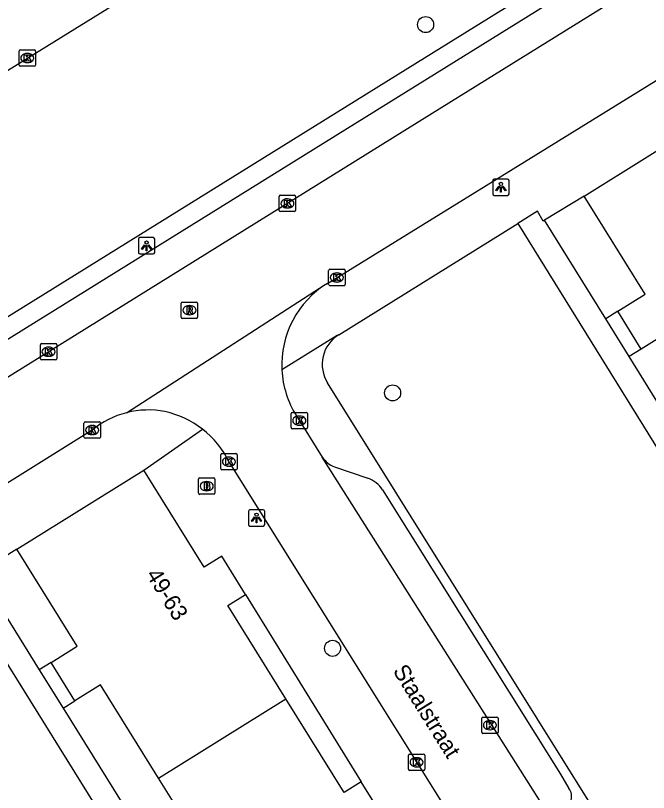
# Model space of a CAD drawing. Extents: x 160037 to 160839, y 385326 to 386441.
# Drawn here: x 160210.5 to 160249.17, y 386174.41 to 386221.83 of the extents above; entities that cross this region are included whole.
import ezdxf

# ---------------------------------------------------------------- set-up
doc = ezdxf.new("R2010")
doc.units = 0
for name, color, linetype in [('IMGEO_Boom', 7, 'Continuous'), ('IMGEO_Brandkraan', 7, 'Continuous'), ('IMGEO_Kolk', 7, 'Continuous'), ('IMGEO_Lichtpunt', 7, 'Continuous'), ('IMGEO_Openbare_ruimte_label', 7, 'Continuous'), ('IMGEO_Pand', 7, 'Continuous'), ('IMGEO_Pand_nummerreeks', 7, 'Continuous'), ('IMGEO_Rijbaan_lokaal_open', 7, 'Continuous'), ('IMGEO_Rijbaan_regionaal_gesloten', 7, 'Continuous'), ('IMGEO_Rioolput', 7, 'Continuous'), ('IMGEO_Voetpad_op_trap', 7, 'Continuous'), ('IMGEO_Voetpad_open', 7, 'Continuous')]:
    doc.layers.add(name, color=color, linetype=linetype)

msp = doc.modelspace()

# ---------------------------------------------------------------- linework, layer by layer
at = {"layer": 'IMGEO_Boom'}
for centre in [(160235.553, 386221.279), (160233.538, 386198.796), (160229.868, 386183.205)]:
    msp.add_circle(centre, 0.489, dxfattribs=at)
at = {"layer": 'IMGEO_Brandkraan'}
for p, q in [((160221.752, 386193.606), (160222.604, 386193.606)), ((160221.677, 386192.68), (160221.677, 386193.532)), ((160222.165, 386193.386), (160222.19, 386193.386)), ((160222.678, 386193.532), (160222.678, 386192.68)), ((160222.188, 386192.826), (160222.163, 386192.826)), ((160222.604, 386192.606), (160221.752, 386192.606))]:
    msp.add_line(p, q, dxfattribs=at)
for points in [[(160221.752, 386193.606), (160222.604, 386193.606)], [(160221.677, 386192.68), (160221.677, 386193.532)], [(160222.025, 386193.306), (160222.025, 386192.906), (160222.238, 386192.906)], [(160222.256, 386193.306), (160222.025, 386193.306)], [(160222.204, 386193.225), (160222.15, 386193.225), (160222.15, 386193.149)], [(160222.15, 386193.149), (160222.203, 386193.149)], [(160222.678, 386193.532), (160222.678, 386192.68)], [(160222.212, 386193.073), (160222.15, 386193.073), (160222.15, 386192.992)], [(160222.15, 386192.992), (160222.212, 386192.992)], [(160222.604, 386192.606), (160221.752, 386192.606)]]:
    msp.add_lwpolyline(points, dxfattribs=at)
for centre, radius, start, end in [((160221.754, 386193.53), 0.0765, 91.552, 178.448), ((160221.754, 386193.53), 0.0765, 91.552, 178.448), ((160222.602, 386193.53), 0.0765, 1.552, 88.448), ((160222.602, 386193.53), 0.0765, 1.552, 88.448), ((160222.205, 386193.187), 0.0379, 267.8285, 90.9355), ((160222.26, 386193.161), 0.145, 59.4692, 91.5367), ((160222.285, 386193.208), 0.0922, 285.5137, 58.1501), ((160222.29, 386193.016), 0.105, 301.3115, 78.989), ((160221.754, 386192.682), 0.0765, 181.552, 268.448), ((160221.754, 386192.682), 0.0765, 181.552, 268.448), ((160222.213, 386193.032), 0.0404, 269.8759, 90.5077), ((160222.244, 386193.157), 0.251, 268.6676, 293.5347), ((160222.602, 386192.682), 0.0765, 271.552, 358.448), ((160222.602, 386192.682), 0.0765, 271.552, 358.448)]:
    msp.add_arc(centre, radius, start, end, dxfattribs=at)
for centre, major_axis, ratio, start_param, end_param in [((160222.164, 386193.106), (-0.387, 0.002), 0.722429, 4.712389, 7.853982), ((160222.189, 386193.106), (-0.39, 0.002), 0.717154, 1.570796, 4.712389)]:
    msp.add_ellipse(centre, major_axis=major_axis, ratio=ratio, start_param=start_param, end_param=end_param, dxfattribs=at)
at = {"layer": 'IMGEO_Kolk'}
for p, q in [((160210.716, 386218.814), (160210.716, 386219.666)), ((160210.791, 386219.74), (160211.643, 386219.74)), ((160211.717, 386219.666), (160211.717, 386218.814)), ((160211.204, 386219.52), (160211.229, 386219.52)), ((160211.643, 386218.74), (160210.791, 386218.74)), ((160211.227, 386218.96), (160211.202, 386218.96)), ((160226.608, 386209.939), (160226.608, 386210.791)), ((160226.683, 386210.865), (160227.535, 386210.865)), ((160227.096, 386210.645), (160227.121, 386210.645)), ((160227.609, 386210.791), (160227.609, 386209.939)), ((160227.535, 386209.865), (160226.683, 386209.865)), ((160227.119, 386210.085), (160227.094, 386210.085)), ((160229.629, 386205.417), (160229.629, 386206.269)), ((160229.704, 386206.343), (160230.556, 386206.343)), ((160230.117, 386206.123), (160230.142, 386206.123)), ((160230.63, 386206.269), (160230.63, 386205.417)), ((160230.14, 386205.563), (160230.115, 386205.563)), ((160230.556, 386205.343), (160229.704, 386205.343)), ((160212.016, 386200.885), (160212.016, 386201.737)), ((160212.091, 386201.811), (160212.943, 386201.811)), ((160213.017, 386201.737), (160213.017, 386200.885)), ((160212.504, 386201.591), (160212.529, 386201.591)), ((160212.943, 386200.811), (160212.091, 386200.811)), ((160212.527, 386201.031), (160212.502, 386201.031)), ((160227.336, 386196.68), (160227.336, 386197.532)), ((160227.411, 386197.606), (160228.263, 386197.606)), ((160227.824, 386197.386), (160227.849, 386197.386)), ((160228.337, 386197.532), (160228.337, 386196.68)), ((160214.682, 386196.103), (160214.682, 386196.955)), ((160214.757, 386197.029), (160215.609, 386197.029)), ((160215.683, 386196.955), (160215.683, 386196.103)), ((160215.17, 386196.809), (160215.195, 386196.809)), ((160228.263, 386196.606), (160227.411, 386196.606)), ((160227.847, 386196.826), (160227.822, 386196.826)), ((160215.609, 386196.029), (160214.757, 386196.029)), ((160215.193, 386196.249), (160215.168, 386196.249)), ((160223.034, 386194.172), (160223.034, 386195.024)), ((160223.109, 386195.098), (160223.961, 386195.098)), ((160224.035, 386195.024), (160224.035, 386194.172)), ((160223.522, 386194.878), (160223.547, 386194.878)), ((160223.961, 386194.098), (160223.109, 386194.098)), ((160223.545, 386194.318), (160223.52, 386194.318)), ((160238.98, 386178.085), (160238.98, 386178.937)), ((160239.055, 386179.011), (160239.907, 386179.011)), ((160239.981, 386178.937), (160239.981, 386178.085)), ((160239.468, 386178.791), (160239.493, 386178.791)), ((160239.907, 386178.011), (160239.055, 386178.011)), ((160239.491, 386178.231), (160239.466, 386178.231)), ((160234.5, 386175.823), (160234.5, 386176.675)), ((160234.575, 386176.749), (160235.427, 386176.749)), ((160234.988, 386176.529), (160235.013, 386176.529)), ((160235.501, 386176.675), (160235.501, 386175.823)), ((160235.427, 386175.749), (160234.575, 386175.749)), ((160235.011, 386175.969), (160234.986, 386175.969))]:
    msp.add_line(p, q, dxfattribs=at)
for points in [[(160210.716, 386218.814), (160210.716, 386219.666)], [(160210.791, 386219.74), (160211.643, 386219.74)], [(160211.717, 386219.666), (160211.717, 386218.814)], [(160211.037, 386219.44), (160211.16, 386219.44), (160211.16, 386219.289), (160211.29, 386219.44), (160211.454, 386219.44), (160211.308, 386219.289), (160211.461, 386219.04), (160211.309, 386219.04), (160211.224, 386219.204), (160211.16, 386219.137), (160211.16, 386219.04), (160211.037, 386219.04), (160211.037, 386219.44)], [(160211.643, 386218.74), (160210.791, 386218.74)], [(160226.608, 386209.939), (160226.608, 386210.791)], [(160226.683, 386210.865), (160227.535, 386210.865)], [(160227.609, 386210.791), (160227.609, 386209.939)], [(160226.929, 386210.565), (160227.052, 386210.565), (160227.052, 386210.414), (160227.182, 386210.565), (160227.346, 386210.565), (160227.2, 386210.414), (160227.353, 386210.165), (160227.201, 386210.165), (160227.116, 386210.329), (160227.052, 386210.262), (160227.052, 386210.165), (160226.929, 386210.165), (160226.929, 386210.565)], [(160227.535, 386209.865), (160226.683, 386209.865)], [(160229.629, 386205.417), (160229.629, 386206.269)], [(160229.704, 386206.343), (160230.556, 386206.343)], [(160229.95, 386206.043), (160230.073, 386206.043), (160230.073, 386205.892), (160230.203, 386206.043), (160230.367, 386206.043), (160230.221, 386205.892), (160230.374, 386205.643), (160230.222, 386205.643), (160230.137, 386205.807), (160230.073, 386205.74), (160230.073, 386205.643), (160229.95, 386205.643), (160229.95, 386206.043)], [(160230.63, 386206.269), (160230.63, 386205.417)], [(160230.556, 386205.343), (160229.704, 386205.343)], [(160212.016, 386200.885), (160212.016, 386201.737)], [(160212.091, 386201.811), (160212.943, 386201.811)], [(160213.017, 386201.737), (160213.017, 386200.885)], [(160212.337, 386201.511), (160212.46, 386201.511), (160212.46, 386201.36), (160212.59, 386201.511), (160212.754, 386201.511), (160212.608, 386201.36), (160212.761, 386201.111), (160212.609, 386201.111), (160212.524, 386201.275), (160212.46, 386201.208), (160212.46, 386201.111), (160212.337, 386201.111), (160212.337, 386201.511)], [(160212.943, 386200.811), (160212.091, 386200.811)], [(160227.336, 386196.68), (160227.336, 386197.532)], [(160227.411, 386197.606), (160228.263, 386197.606)], [(160228.337, 386197.532), (160228.337, 386196.68)], [(160214.682, 386196.103), (160214.682, 386196.955)], [(160214.757, 386197.029), (160215.609, 386197.029)], [(160215.683, 386196.955), (160215.683, 386196.103)], [(160227.657, 386197.306), (160227.78, 386197.306), (160227.78, 386197.155), (160227.91, 386197.306), (160228.074, 386197.306), (160227.928, 386197.155), (160228.081, 386196.906), (160227.929, 386196.906), (160227.844, 386197.07), (160227.78, 386197.003), (160227.78, 386196.906), (160227.657, 386196.906), (160227.657, 386197.306)], [(160215.003, 386196.729), (160215.126, 386196.729), (160215.126, 386196.578), (160215.256, 386196.729), (160215.42, 386196.729), (160215.274, 386196.578), (160215.427, 386196.329), (160215.275, 386196.329), (160215.19, 386196.493), (160215.126, 386196.426), (160215.126, 386196.329), (160215.003, 386196.329), (160215.003, 386196.729)], [(160228.263, 386196.606), (160227.411, 386196.606)], [(160215.609, 386196.029), (160214.757, 386196.029)], [(160223.034, 386194.172), (160223.034, 386195.024)], [(160223.109, 386195.098), (160223.961, 386195.098)], [(160224.035, 386195.024), (160224.035, 386194.172)], [(160223.355, 386194.798), (160223.478, 386194.798), (160223.478, 386194.647), (160223.608, 386194.798), (160223.772, 386194.798), (160223.626, 386194.647), (160223.779, 386194.398), (160223.627, 386194.398), (160223.542, 386194.562), (160223.478, 386194.495), (160223.478, 386194.398), (160223.355, 386194.398), (160223.355, 386194.798)], [(160223.961, 386194.098), (160223.109, 386194.098)], [(160238.98, 386178.085), (160238.98, 386178.937)], [(160239.055, 386179.011), (160239.907, 386179.011)], [(160239.981, 386178.937), (160239.981, 386178.085)], [(160239.301, 386178.711), (160239.424, 386178.711), (160239.424, 386178.56), (160239.554, 386178.711), (160239.718, 386178.711), (160239.572, 386178.56), (160239.725, 386178.311), (160239.573, 386178.311), (160239.488, 386178.475), (160239.424, 386178.408), (160239.424, 386178.311), (160239.301, 386178.311), (160239.301, 386178.711)], [(160239.907, 386178.011), (160239.055, 386178.011)], [(160234.5, 386175.823), (160234.5, 386176.675)], [(160234.575, 386176.749), (160235.427, 386176.749)], [(160235.501, 386176.675), (160235.501, 386175.823)], [(160234.821, 386176.449), (160234.944, 386176.449), (160234.944, 386176.298), (160235.074, 386176.449), (160235.238, 386176.449), (160235.092, 386176.298), (160235.245, 386176.049), (160235.093, 386176.049), (160235.008, 386176.213), (160234.944, 386176.146), (160234.944, 386176.049), (160234.821, 386176.049), (160234.821, 386176.449)], [(160235.427, 386175.749), (160234.575, 386175.749)]]:
    msp.add_lwpolyline(points, dxfattribs=at)
for centre, start, end in [((160210.793, 386219.664), 91.552, 178.448), ((160210.793, 386219.664), 91.552, 178.448), ((160211.641, 386219.664), 1.552, 88.448), ((160211.641, 386219.664), 1.552, 88.448), ((160210.793, 386218.816), 181.552, 268.448), ((160210.793, 386218.816), 181.552, 268.448), ((160211.641, 386218.816), 271.552, 358.448), ((160211.641, 386218.816), 271.552, 358.448), ((160226.685, 386210.789), 91.552, 178.448), ((160226.685, 386210.789), 91.552, 178.448), ((160227.533, 386210.789), 1.552, 88.448), ((160227.533, 386210.789), 1.552, 88.448), ((160226.685, 386209.941), 181.552, 268.448), ((160226.685, 386209.941), 181.552, 268.448), ((160227.533, 386209.941), 271.552, 358.448), ((160227.533, 386209.941), 271.552, 358.448), ((160229.706, 386206.267), 91.552, 178.448), ((160229.706, 386206.267), 91.552, 178.448), ((160230.554, 386206.267), 1.552, 88.448), ((160230.554, 386206.267), 1.552, 88.448), ((160229.706, 386205.419), 181.552, 268.448), ((160229.706, 386205.419), 181.552, 268.448), ((160230.554, 386205.419), 271.552, 358.448), ((160230.554, 386205.419), 271.552, 358.448), ((160212.093, 386201.735), 91.552, 178.448), ((160212.093, 386201.735), 91.552, 178.448), ((160212.941, 386201.735), 1.552, 88.448), ((160212.941, 386201.735), 1.552, 88.448), ((160212.093, 386200.887), 181.552, 268.448), ((160212.093, 386200.887), 181.552, 268.448), ((160212.941, 386200.887), 271.552, 358.448), ((160212.941, 386200.887), 271.552, 358.448), ((160227.413, 386197.53), 91.552, 178.448), ((160227.413, 386197.53), 91.552, 178.448), ((160228.261, 386197.53), 1.552, 88.448), ((160228.261, 386197.53), 1.552, 88.448), ((160214.759, 386196.953), 91.552, 178.448), ((160214.759, 386196.953), 91.552, 178.448), ((160215.607, 386196.953), 1.552, 88.448), ((160215.607, 386196.953), 1.552, 88.448), ((160227.413, 386196.682), 181.552, 268.448), ((160227.413, 386196.682), 181.552, 268.448), ((160228.261, 386196.682), 271.552, 358.448), ((160228.261, 386196.682), 271.552, 358.448), ((160214.759, 386196.105), 181.552, 268.448), ((160214.759, 386196.105), 181.552, 268.448), ((160215.607, 386196.105), 271.552, 358.448), ((160215.607, 386196.105), 271.552, 358.448), ((160223.111, 386195.022), 91.552, 178.448), ((160223.111, 386195.022), 91.552, 178.448), ((160223.959, 386195.022), 1.552, 88.448), ((160223.959, 386195.022), 1.552, 88.448), ((160223.111, 386194.174), 181.552, 268.448), ((160223.111, 386194.174), 181.552, 268.448), ((160223.959, 386194.174), 271.552, 358.448), ((160223.959, 386194.174), 271.552, 358.448), ((160239.057, 386178.935), 91.552, 178.448), ((160239.057, 386178.935), 91.552, 178.448), ((160239.905, 386178.935), 1.552, 88.448), ((160239.905, 386178.935), 1.552, 88.448), ((160239.057, 386178.087), 181.552, 268.448), ((160239.057, 386178.087), 181.552, 268.448), ((160239.905, 386178.087), 271.552, 358.448), ((160239.905, 386178.087), 271.552, 358.448), ((160234.577, 386176.673), 91.552, 178.448), ((160234.577, 386176.673), 91.552, 178.448), ((160235.425, 386176.673), 1.552, 88.448), ((160235.425, 386176.673), 1.552, 88.448), ((160234.577, 386175.825), 181.552, 268.448), ((160234.577, 386175.825), 181.552, 268.448), ((160235.425, 386175.825), 271.552, 358.448), ((160235.425, 386175.825), 271.552, 358.448)]:
    msp.add_arc(centre, 0.0765, start, end, dxfattribs=at)
for centre, major_axis, ratio, start_param, end_param in [((160211.203, 386219.24), (-0.387, 0.002), 0.722429, 4.712389, 7.853982), ((160211.228, 386219.24), (-0.39, 0.002), 0.717154, 1.570796, 4.712389), ((160227.095, 386210.365), (-0.387, 0.002), 0.722429, 4.712389, 7.853982), ((160227.12, 386210.365), (-0.39, 0.002), 0.717154, 1.570796, 4.712389), ((160230.116, 386205.843), (-0.387, 0.002), 0.722429, 4.712389, 7.853982), ((160230.141, 386205.843), (-0.39, 0.002), 0.717154, 1.570796, 4.712389), ((160212.503, 386201.311), (-0.387, 0.002), 0.722429, 4.712389, 7.853982), ((160212.528, 386201.311), (-0.39, 0.002), 0.717154, 1.570796, 4.712389), ((160227.823, 386197.106), (-0.387, 0.002), 0.722429, 4.712389, 7.853982), ((160227.848, 386197.106), (-0.39, 0.002), 0.717154, 1.570796, 4.712389), ((160215.169, 386196.529), (-0.387, 0.002), 0.722429, 4.712389, 7.853982), ((160215.194, 386196.529), (-0.39, 0.002), 0.717154, 1.570796, 4.712389), ((160223.521, 386194.598), (-0.387, 0.002), 0.722429, 4.712389, 7.853982), ((160223.546, 386194.598), (-0.39, 0.002), 0.717154, 1.570796, 4.712389), ((160239.467, 386178.511), (-0.387, 0.002), 0.722429, 4.712389, 7.853982), ((160239.492, 386178.511), (-0.39, 0.002), 0.717154, 1.570796, 4.712389), ((160234.987, 386176.249), (-0.387, 0.002), 0.722429, 4.712389, 7.853982), ((160235.012, 386176.249), (-0.39, 0.002), 0.717154, 1.570796, 4.712389)]:
    msp.add_ellipse(centre, major_axis=major_axis, ratio=ratio, start_param=start_param, end_param=end_param, dxfattribs=at)
at = {"layer": 'IMGEO_Lichtpunt'}
for p, q in [((160239.652, 386211.757), (160239.652, 386210.95)), ((160239.652, 386211.757), (160239.652, 386210.95)), ((160240.554, 386211.852), (160239.746, 386211.852)), ((160240.554, 386211.852), (160239.746, 386211.852)), ((160240.648, 386210.95), (160240.648, 386211.757)), ((160240.648, 386210.95), (160240.648, 386211.757)), ((160239.746, 386210.856), (160240.554, 386210.856)), ((160239.746, 386210.856), (160240.554, 386210.856)), ((160218.909, 386208.277), (160218.101, 386208.277)), ((160218.909, 386208.277), (160218.101, 386208.277)), ((160218.007, 386208.182), (160218.007, 386207.375)), ((160218.007, 386208.182), (160218.007, 386207.375)), ((160219.003, 386207.375), (160219.003, 386208.182)), ((160219.003, 386207.375), (160219.003, 386208.182)), ((160218.101, 386207.281), (160218.909, 386207.281)), ((160218.101, 386207.281), (160218.909, 386207.281)), ((160224.724, 386191.567), (160224.724, 386190.76)), ((160224.724, 386191.567), (160224.724, 386190.76)), ((160225.626, 386191.662), (160224.818, 386191.662)), ((160225.626, 386191.662), (160224.818, 386191.662)), ((160225.72, 386190.76), (160225.72, 386191.567)), ((160225.72, 386190.76), (160225.72, 386191.567)), ((160224.818, 386190.666), (160225.626, 386190.666)), ((160224.818, 386190.666), (160225.626, 386190.666))]:
    msp.add_line(p, q, dxfattribs=at)
for points in [[(160240.026, 386211.421), (160240.065, 386211.393), (160239.877, 386211.131), (160239.839, 386211.158), (160240.026, 386211.421)], [(160240.128, 386211.373), (160240.175, 386211.373), (160240.175, 386211.051), (160240.128, 386211.051), (160240.128, 386211.373)], [(160240.238, 386211.393), (160240.276, 386211.42), (160240.463, 386211.158), (160240.424, 386211.13), (160240.238, 386211.393)], [(160218.381, 386207.846), (160218.42, 386207.818), (160218.232, 386207.556), (160218.194, 386207.583), (160218.381, 386207.846)], [(160218.483, 386207.798), (160218.53, 386207.798), (160218.53, 386207.476), (160218.483, 386207.476), (160218.483, 386207.798)], [(160218.593, 386207.818), (160218.631, 386207.845), (160218.818, 386207.583), (160218.779, 386207.555), (160218.593, 386207.818)], [(160225.098, 386191.231), (160225.137, 386191.203), (160224.949, 386190.941), (160224.911, 386190.968), (160225.098, 386191.231)], [(160225.31, 386191.203), (160225.348, 386191.23), (160225.535, 386190.968), (160225.496, 386190.94), (160225.31, 386191.203)], [(160225.2, 386191.183), (160225.247, 386191.183), (160225.247, 386190.861), (160225.2, 386190.861), (160225.2, 386191.183)]]:
    msp.add_lwpolyline(points, dxfattribs=at)
for centre in [(160240.151, 386211.555), (160218.506, 386207.98), (160225.223, 386191.365)]:
    msp.add_circle(centre, 0.0994, dxfattribs=at)
for centre, start, end in [((160239.746, 386211.757), 90, 180), ((160239.746, 386211.757), 90, 180), ((160240.554, 386211.757), 0, 90), ((160240.554, 386211.757), 0, 90), ((160239.746, 386210.95), 180, 270), ((160239.746, 386210.95), 180, 270), ((160240.554, 386210.95), 270, 0), ((160240.554, 386210.95), 270, 360), ((160218.101, 386208.182), 90, 180), ((160218.101, 386208.182), 90, 180), ((160218.909, 386208.182), 0, 90), ((160218.909, 386208.182), 0, 90), ((160218.101, 386207.375), 180, 270), ((160218.101, 386207.375), 180, 270), ((160218.909, 386207.375), 270, 0), ((160218.909, 386207.375), 270, 360), ((160224.818, 386191.567), 90, 180), ((160224.818, 386191.567), 90, 180), ((160225.626, 386191.567), 0, 90), ((160225.626, 386191.567), 0, 90), ((160224.818, 386190.76), 180, 270), ((160224.818, 386190.76), 180, 270), ((160225.626, 386190.76), 270, 0), ((160225.626, 386190.76), 270, 360)]:
    msp.add_arc(centre, 0.0946, start, end, dxfattribs=at)
at = {"layer": 'IMGEO_Pand'}
for points in [[(160245.235, 386210.809), (160252.944, 386215.602)], [(160247.292, 386203.783), (160248.96, 386204.82), (160245.235, 386210.809)], [(160248.725, 386201.477), (160247.292, 386203.783)], [(160253.899, 386196.785), (160250.352, 386202.489), (160248.725, 386201.477)], [(160210.571, 386189.254), (160218.331, 386194.09)], [(160224.547, 386186.501), (160223.095, 386188.831), (160222.024, 386188.163), (160218.331, 386194.09)], [(160212.675, 386182.338), (160214.264, 386183.329), (160210.571, 386189.254)], [(160227.019, 386180.119), (160223.463, 386185.825), (160224.547, 386186.501)], [(160214.127, 386180.007), (160212.675, 386182.338)], [(160219.241, 386175.271), (160215.685, 386180.978), (160214.127, 386180.007)], [(160219.241, 386175.271), (160227.019, 386180.119)], [(160231.623, 386175.064), (160230.576, 386174.412), (160227.019, 386180.119)], [(160221.264, 386168.632), (160222.787, 386169.581), (160219.241, 386175.271)], [(160232.968, 386172.906), (160231.623, 386175.064)]]:
    msp.add_lwpolyline(points, dxfattribs=at)
at = {"layer": 'IMGEO_Rijbaan_lokaal_open'}
for points in [[(160281.681, 386244.232), (160272.948, 386238.804), (160236.536, 386216.214), (160202.023, 386194.798)], [(160229.548, 386205.486), (160249.907, 386218.038)], [(160217.281, 386197.589), (160229.414, 386205.416), (160229.548, 386205.486)], [(160227.657, 386197.392), (160229.232, 386194.877)], [(160204.903, 386190.137), (160215.186, 386196.533)], [(160223.539, 386194.595), (160238.918, 386169.985), (160257.129, 386140.681)], [(160244.261, 386171.178), (160244.203, 386171.269), (160229.232, 386194.877)]]:
    msp.add_lwpolyline(points, dxfattribs=at)
for centre, radius, start, end in [((160232.62, 386200.5), 5.856, 121.6443, 182.9602), ((160232.633, 386200.504), 5.869, 182.9876, 212.0225), ((160218.613, 386192.34), 5.415, 104.2407, 129.2607), ((160218.611, 386192.356), 5.4, 79.1569, 104.2612), ((160218.372, 386192.025), 5.772, 52.1691, 77.4408), ((160218.376, 386192.031), 5.765, 26.4044, 52.1618)]:
    msp.add_arc(centre, radius, start, end, dxfattribs=at)
at = {"layer": 'IMGEO_Rijbaan_regionaal_gesloten'}
msp.add_lwpolyline([(160078.685, 386136.999), (160078.853, 386137.104), (160086.922, 386142.123), (160128.715, 386168.047), (160153.804, 386183.592), (160206.043, 386216.043), (160234.899, 386233.885), (160260.864, 386250), (160262.546, 386251.044), (160268.911, 386254.994), (160290.073, 386268.104)], dxfattribs=at)
at = {"layer": 'IMGEO_Rioolput'}
for p, q in [((160220.623, 386203.419), (160220.623, 386204.271)), ((160220.698, 386204.345), (160221.55, 386204.345)), ((160221.111, 386204.125), (160221.136, 386204.125)), ((160221.624, 386204.271), (160221.624, 386203.419)), ((160221.134, 386203.565), (160221.109, 386203.565)), ((160221.55, 386203.345), (160220.698, 386203.345))]:
    msp.add_line(p, q, dxfattribs=at)
for points in [[(160220.623, 386203.419), (160220.623, 386204.271)], [(160220.698, 386204.345), (160221.55, 386204.345)], [(160221.212, 386204.043), (160220.96, 386204.045), (160220.96, 386203.645)], [(160221.624, 386204.271), (160221.624, 386203.419)], [(160220.96, 386203.645), (160221.084, 386203.645), (160221.084, 386203.807), (160221.095, 386203.807)], [(160221.138, 386203.964), (160221.084, 386203.964), (160221.084, 386203.883)], [(160221.084, 386203.883), (160221.136, 386203.883)], [(160221.142, 386203.778), (160221.213, 386203.645), (160221.353, 386203.645), (160221.288, 386203.771)], [(160221.55, 386203.345), (160220.698, 386203.345)]]:
    msp.add_lwpolyline(points, dxfattribs=at)
for centre, radius, start, end in [((160220.7, 386204.269), 0.0765, 91.552, 178.448), ((160220.7, 386204.269), 0.0765, 91.552, 178.448), ((160221.211, 386203.933), 0.109, 350.3612, 89.416), ((160221.548, 386204.269), 0.0765, 1.552, 88.448), ((160221.548, 386204.269), 0.0765, 1.552, 88.448), ((160221.094, 386203.754), 0.0533, 26.0293, 88.6989), ((160221.12, 386204.072), 0.19, 274.7715, 282.9687), ((160221.144, 386203.868), 0.0964, 77.0061, 93.1865), ((160221.158, 386203.925), 0.0378, 276.6634, 79.6772), ((160221.209, 386203.933), 0.112, 277.5842, 350.9817), ((160221.193, 386203.718), 0.108, 29.5134, 73.7905), ((160220.7, 386203.421), 0.0765, 181.552, 268.448), ((160220.7, 386203.421), 0.0765, 181.552, 268.448), ((160221.548, 386203.421), 0.0765, 271.552, 358.448), ((160221.548, 386203.421), 0.0765, 271.552, 358.448)]:
    msp.add_arc(centre, radius, start, end, dxfattribs=at)
for centre, major_axis, ratio, start_param, end_param in [((160221.11, 386203.845), (-0.387, 0.002), 0.722429, 4.712389, 7.853982), ((160221.135, 386203.845), (-0.39, 0.002), 0.717154, 1.570796, 4.712389)]:
    msp.add_ellipse(centre, major_axis=major_axis, ratio=ratio, start_param=start_param, end_param=end_param, dxfattribs=at)
at = {"layer": 'IMGEO_Voetpad_op_trap'}
for points in [[(160247.292, 386203.783), (160246.555, 386203.326)], [(160248.725, 386201.477), (160247.986, 386201.019)], [(160212.675, 386182.338), (160211.95, 386181.886)], [(160213.402, 386179.555), (160214.127, 386180.007)]]:
    msp.add_lwpolyline(points, dxfattribs=at)
at = {"layer": 'IMGEO_Voetpad_open'}
for points in [[(160290.073, 386268.104), (160290.722, 386267.055), (160297.811, 386255.671), (160288.622, 386250), (160280.701, 386245.111), (160277.33, 386245.172), (160234.469, 386218.598), (160181.265, 386185.59), (160132.017, 386154.864), (160081.949, 386123.902), (160077.328, 386121.006)], [(160077.216, 386119.593), (160082.55, 386122.936), (160132.617, 386153.897), (160181.866, 386184.624), (160235.069, 386217.631), (160277.52, 386243.95), (160277.792, 386244.025), (160280.607, 386243.974)], [(160245.235, 386210.809), (160242.822, 386209.346)], [(160242.822, 386209.346), (160242.724, 386209.287), (160242.397, 386209.888), (160241.195, 386209.143)], [(160246.555, 386203.326), (160242.822, 386209.346)], [(160230.241, 386202.349), (160241.195, 386209.143)], [(160241.195, 386209.143), (160277.737, 386150.227)], [(160247.986, 386201.019), (160246.555, 386203.326)], [(160230.241, 386202.349), (160230.142, 386202.301), (160226.772, 386200.198)], [(160255.053, 386189.624), (160247.986, 386201.019)], [(160263.75, 386144.719), (160229.559, 386199.407)], [(160218.331, 386194.09), (160221.912, 386196.584)], [(160229.989, 386194.279), (160232.028, 386193.584)], [(160232.92, 386192.877), (160243.799, 386175.527), (160244.3, 386174.656)], [(160210.571, 386189.254), (160208.255, 386187.817)], [(160206.634, 386187.626), (160243.248, 386128.789)], [(160208.255, 386187.817), (160211.95, 386181.886)], [(160224.547, 386186.501), (160231.623, 386175.064)], [(160211.95, 386181.886), (160213.402, 386179.555)], [(160213.402, 386179.555), (160220.502, 386168.157)]]:
    msp.add_lwpolyline(points, dxfattribs=at)
for centre, radius, start, end in [((160231.365, 386200.538), 2.131, 121.8308, 212.0662), ((160230.577, 386195.801), 1.632, 214.4965, 248.8888), ((160231.47, 386191.963), 1.714, 32.2108, 70.9885), ((160243.69, 386174.172), 0.779, 341.778, 38.4713)]:
    msp.add_arc(centre, radius, start, end, dxfattribs=at)

# ---------------------------------------------------------------- texts
at = {"layer": 'IMGEO_Openbare_ruimte_label'}
msp.add_text('Staalstraat', height=1, rotation=301.9568, dxfattribs=at).set_placement((160233.517, 386181.831))
at = {"layer": 'IMGEO_Pand_nummerreeks'}
msp.add_text('49-63', height=1, rotation=301.8764, dxfattribs=at).set_placement((160218.44, 386187.704))

doc.saveas('drawing.dxf')
